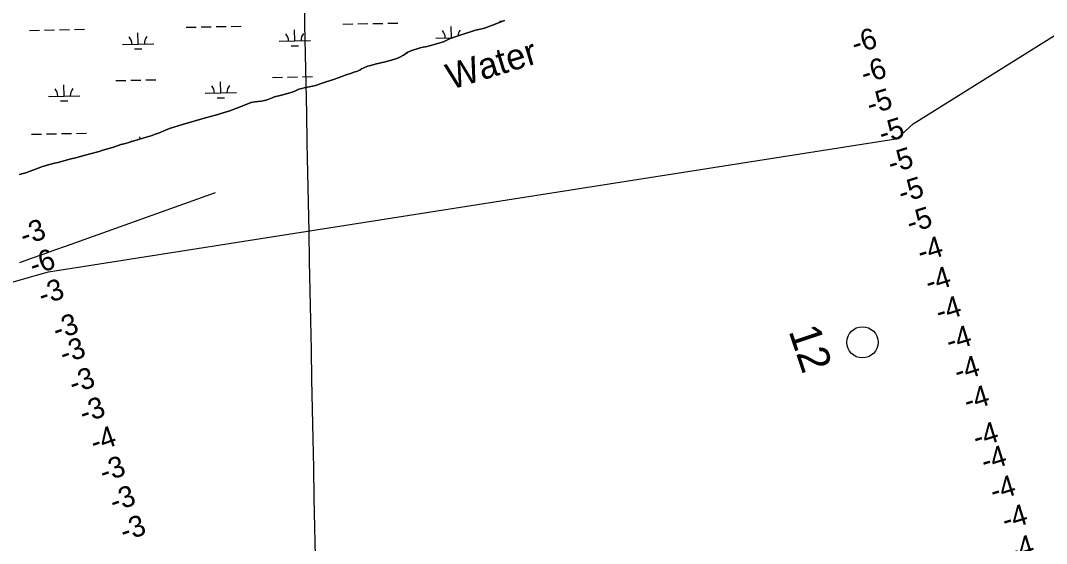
# Model space of a CAD drawing. Extents: x 3989314 to 4027622, y 243956 to 270014.
# Drawn here: x 4003151 to 4006437, y 257601 to 259276 of the extents above; entities that cross this region are included whole.
import ezdxf

# ---------------------------------------------------------------- set-up
doc = ezdxf.new("R2010")
doc.units = 0
for name, color, linetype in [('V-GRID-MAJR', 7, 'Continuous'), ('V-RIVR-EDGE', 7, 'Continuous'), ('V-RIVR-IDEN', 7, 'Continuous'), ('V-RIVR-MILE', 7, 'Continuous'), ('V-RIVR-RANG', 7, 'Continuous'), ('V-TOPO-MINR', 7, 'Continuous'), ('V-WETL-SWMP', 7, 'Continuous')]:
    doc.layers.add(name, color=color, linetype=linetype)

msp = doc.modelspace()

# ---------------------------------------------------------------- linework, layer by layer
at = {"layer": 'V-GRID-MAJR'}
msp.add_spline([(4004252.853, 249607.957), (4004133.032, 255664.571), (4004013.15, 261724.27000000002), (4003893.269, 267783.95900000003), (4003893.208, 267787.051)], degree=3, dxfattribs=at)
at = {"layer": 'V-RIVR-EDGE'}
for points in [[(4004377.761, 259165.617), (4004383.742, 259169.639), (4004391.413, 259174.184), (4004401.293, 259178.595), (4004410.132, 259182.097), (4004421.181, 259185.728), (4004431.19, 259188.45), (4004440.1580000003, 259190.525), (4004453.677, 259193.244), (4004483.44, 259200.892), (4004505.149, 259208.283), (4004527.378, 259218.015), (4004539.988, 259222.684), (4004575.0840000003, 259234.745), (4004585.224, 259237.987), (4004608.102, 259244.729), (4004618.8910000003, 259247.582), (4004628.637, 259249.263), (4004637.216, 259251.856), (4004662.825, 259260.937), (4004700.653, 259276.246)], [(4003220.756, 258808.257), (4003247.534, 258816.296), (4003259.881, 258818.757), (4003271.708, 258821.737), (4003296.794, 258828.348), (4003308.884, 258831.848), (4003330.85, 258837.812), (4003342.68, 258840.79200000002), (4003353.469, 258843.774), (4003402.34, 258856.604), (4003414.6890000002, 258860.627), (4003437.957, 258867.10700000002), (4003448.486, 258870.48), (4003472.144, 258878.52000000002), (4003486.572, 258882.278), (4003542.595, 258899.00400000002), (4003572.103, 258908.21), (4003582.111, 258911.583), (4003593.029, 258915.603), (4003615.649, 258925.335), (4003622.15, 258927.928), (4003630.7290000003, 258931.172), (4003641.778, 258934.803), (4003669.725, 258943.362), (4003702.481, 258953.086), (4003743.035, 258964.882), (4003775.793, 258973.437), (4003799.969, 258980.568), (4003821.416, 258987.181), (4003853.785, 259000.024), (4003859.3740000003, 259001.969), (4003873.415, 259007.41700000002), (4003880.562, 259010.01200000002), (4003890.0530000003, 259012.996), (4003901.62, 259015.71600000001), (4003922.6750000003, 259018.30000000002), (4003932.035, 259020.113), (4003940.612, 259022.44700000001), (4003957.123, 259028.802), (4003964.6610000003, 259031.266), (4003986.628, 259036.84100000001), (4004020.424, 259047.083), (4004029.003, 259050.196), (4004042.522, 259055.774), (4004051.622, 259058.756), (4004059.16, 259060.833), (4004085.936, 259066.141), (4004095.164, 259068.214), (4004113.234, 259074.31100000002), (4004156.518, 259087.926), (4004179.656, 259097.007), (4004190.576, 259101.027), (4004210.464, 259107.382), (4004218.2630000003, 259110.23500000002), (4004227.363, 259113.217), (4004237.373, 259117.11000000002), (4004243.4820000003, 259120.874), (4004248.0330000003, 259123.34), (4004255.054, 259126.584), (4004263.633, 259129.437), (4004276.5, 259133.586), (4004286.9, 259136.568), (4004319.264, 259143.435), (4004338.892, 259148.87900000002), (4004355.9220000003, 259154.844), (4004363.329, 259157.828), (4004377.761, 259165.617)], [(4003147.0530000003, 258782.446), (4003171.098, 258789.57700000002), (4003178.637, 258792.172), (4003193.4560000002, 258797.75100000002), (4003207.106, 258803.459), (4003220.756, 258808.257)]]:
    msp.add_lwpolyline(points, dxfattribs=at)
at = {"layer": 'V-RIVR-MILE'}
msp.add_circle((4005847.3702651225, 258245.47548390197), 49.99990000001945, dxfattribs=at)
at = {"layer": 'V-TOPO-MINR'}
for points in [[(4002650.2710066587, 258301.22032442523), (4003179.847253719, 258454.29360292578), (4003209.908216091, 258462.91653578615), (4003239.9921533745, 258471.45791748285), (4005954.069018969, 258896.6668199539), (4005958.1097038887, 258897.87479523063), (4005959.526451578, 258898.80280700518), (4005960.182127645, 258899.34726386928), (4006009.974931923, 258944.97655072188), (4006010.278523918, 258945.47111279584), (4008111.5406539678, 260259.0981043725)], [(4003774.024238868, 258723.8130332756), (4003297.3396043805, 258553.69135760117), (4003259.9462568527, 258540.36181775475), (4003222.5463512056, 258527.050725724), (4003185.1366083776, 258513.76730541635), (4003147.7203074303, 258500.5023329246)]]:
    msp.add_lwpolyline(points, dxfattribs=at)
at = {"layer": 'V-WETL-SWMP'}
for p, q in [((4003681.0436255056, 259254.4537296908), (4003713.037272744, 259255.09133175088)), ((4003729.034096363, 259255.41013278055), (4003761.0277436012, 259256.04773484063)), ((4003777.024567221, 259256.36653587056), (4003809.018214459, 259257.0041379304)), ((4003825.015038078, 259257.3229389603), (4003857.0086853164, 259257.96054102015)), ((4004182.8519848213, 259264.4542788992), (4004214.84563206, 259265.09188095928)), ((4004230.842455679, 259265.41068198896), (4004262.836102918, 259266.04828404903)), ((4004278.8329265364, 259266.36708507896), (4004310.826573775, 259267.0046871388)), ((4004326.8233973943, 259267.3234881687), (4004358.817044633, 259267.96109022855)), ((4004531.1100719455, 259220.6426460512), (4004530.392769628, 259256.63549919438)), ((4004684.660344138, 259274.45482810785), (4004696.829714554, 259274.69735174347)), ((4003179.2352661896, 259244.4531804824), (4003211.2289134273, 259245.09078254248)), ((4003227.2257370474, 259245.40958357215), (4003259.219384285, 259246.04718563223)), ((4003275.2162079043, 259246.36598666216), (4003307.2098551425, 259247.003588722)), ((4003323.206678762, 259247.3223897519), (4003355.2003260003, 259247.95999181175)), ((4003527.4933533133, 259200.64154763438), (4003526.776050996, 259236.63440077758)), ((4004029.3017126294, 259210.64209684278), (4004028.5844103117, 259246.63494998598)), ((4004481.1199981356, 259219.6463928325), (4004534.6677786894, 259220.71354766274)), ((4003477.5032795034, 259199.6452944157), (4003577.483427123, 259201.63780085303)), ((4003515.8031992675, 259184.97451028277), (4003539.7984346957, 259185.45271182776)), ((4003979.31163882, 259209.6458436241), (4004079.2917864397, 259211.63835006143)), ((4004017.6115585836, 259194.97505949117), (4004041.6067940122, 259195.45326103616)), ((4003456.3999165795, 259083.76980450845), (4003488.3935638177, 259084.4074065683)), ((4003504.390387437, 259084.72620759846), (4003536.3840346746, 259085.36380965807)), ((4003552.380858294, 259085.6826106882), (4003584.3745055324, 259086.3202127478)), ((4003958.208275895, 259093.77035371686), (4003990.201923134, 259094.4079557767)), ((4004006.198746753, 259094.72675680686), (4004038.192393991, 259095.36435886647)), ((4004054.1892176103, 259095.6831598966), (4004086.1828648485, 259096.32076195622)), ((4003290.294203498, 259034.02026101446), (4003289.5769011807, 259070.0131141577)), ((4003792.1025628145, 259044.02081022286), (4003791.385260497, 259080.0136633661)), ((4003240.3041296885, 259033.02400779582), (4003340.2842773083, 259035.01651423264)), ((4003278.604049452, 259018.35322366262), (4003302.599284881, 259018.83142520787)), ((4003742.112489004, 259043.02455700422), (4003842.0926366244, 259045.01706344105)), ((4003780.412408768, 259028.35377287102), (4003804.4076441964, 259028.83197441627)), ((4003185.863836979, 258911.8442243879), (4003217.8574842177, 258912.48182644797)), ((4003233.8543078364, 258912.80062747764), (4003265.8479550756, 258913.43822953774)), ((4003281.844778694, 258913.75703056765), (4003313.838425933, 258914.3946326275)), ((4003329.835249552, 258914.71343365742), (4003361.8288967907, 258915.35103571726)), ((4003533.5584610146, 258896.30608751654), (4003533.4046217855, 258904.02544468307))]:
    msp.add_line(p, q, dxfattribs=at)
for points in [[(4004700.654, 259276.245), (4004662.825, 259260.93600000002), (4004637.217, 259251.85700000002), (4004628.6380000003, 259249.264), (4004618.89, 259247.581), (4004608.102, 259244.729), (4004585.224, 259237.988), (4004575.085, 259234.746), (4004539.988, 259222.684), (4004527.379, 259218.014), (4004505.15, 259208.283), (4004483.441, 259200.891), (4004453.676, 259193.244), (4004440.1580000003, 259190.524), (4004431.19, 259188.451), (4004421.181, 259185.729), (4004410.132, 259182.098), (4004401.292, 259178.595), (4004391.413, 259174.18300000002), (4004383.742, 259169.64), (4004377.761, 259165.616), (4004363.33, 259157.828), (4004355.921, 259154.844), (4004338.892, 259148.878), (4004319.264, 259143.434), (4004286.9, 259136.568), (4004276.501, 259133.587), (4004263.633, 259129.437), (4004255.0530000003, 259126.584), (4004248.0330000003, 259123.34), (4004243.483, 259120.874), (4004237.373, 259117.109), (4004227.363, 259113.217), (4004218.264, 259110.23500000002), (4004210.464, 259107.381), (4004190.576, 259101.027), (4004179.657, 259097.006), (4004156.518, 259087.92500000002), (4004113.233, 259074.31), (4004095.164, 259068.214), (4004085.936, 259066.141), (4004059.1610000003, 259060.832), (4004051.622, 259058.757), (4004042.523, 259055.775), (4004029.003, 259050.196), (4004020.424, 259047.083), (4003986.628, 259036.84), (4003964.6610000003, 259031.267), (4003957.122, 259028.803), (4003940.612, 259022.44700000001), (4003932.034, 259020.113), (4003922.6750000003, 259018.30000000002), (4003901.62, 259015.71600000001), (4003890.052, 259012.995), (4003880.563, 259010.01200000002), (4003873.414, 259007.418), (4003859.3740000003, 259001.97), (4003853.785, 259000.024), (4003821.416, 258987.181), (4003799.969, 258980.568), (4003775.792, 258973.437), (4003743.0360000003, 258964.883), (4003702.481, 258953.085), (4003669.725, 258943.361), (4003641.778, 258934.803), (4003630.7290000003, 258931.172)], [(4003630.7290000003, 258931.172), (4003622.15, 258927.929), (4003615.65, 258925.335), (4003593.0300000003, 258915.603), (4003582.111, 258911.582), (4003572.102, 258908.21), (4003542.595, 258899.00400000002), (4003486.572, 258882.278), (4003472.144, 258878.52000000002), (4003448.486, 258870.479), (4003437.957, 258867.10700000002), (4003414.69, 258860.62600000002), (4003402.341, 258856.605), (4003353.468, 258843.774), (4003342.679, 258840.79200000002), (4003330.8510000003, 258837.81100000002), (4003308.884, 258831.84900000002), (4003296.795, 258828.348), (4003271.7090000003, 258821.738), (4003259.881, 258818.757), (4003247.5330000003, 258816.296), (4003220.756, 258808.258), (4003207.1070000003, 258803.459), (4003193.457, 258797.75), (4003178.6380000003, 258792.172), (4003171.099, 258789.578), (4003147.052, 258782.44700000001)]]:
    msp.add_lwpolyline(points, dxfattribs=at)
for centre, radius, start, end in [((4003472.251923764, 259200.01553749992), 35.24628790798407, 0.3698775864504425, 41.913535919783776), ((4003582.7158618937, 259202.2169756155), 35.246287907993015, 140.36987458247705, 181.91353291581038), ((4003974.0602830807, 259210.01608670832), 35.24628790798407, 0.3698775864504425, 41.913535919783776), ((4004084.5242212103, 259212.2175248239), 35.246287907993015, 140.36987458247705, 181.91353291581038), ((4004475.868642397, 259220.01663591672), 35.24628790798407, 0.3698775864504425, 41.913535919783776), ((4004586.3325805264, 259222.2180740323), 35.246287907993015, 140.36987458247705, 172.87169641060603), ((4003235.0527739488, 259033.39425087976), 35.24628790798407, 0.3698775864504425, 41.913535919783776), ((4003345.516712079, 259035.5956889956), 35.246287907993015, 140.36987458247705, 181.91353291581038), ((4003736.8611332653, 259043.39480008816), 35.24628790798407, 0.3698775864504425, 41.913535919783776), ((4003847.325071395, 259045.59623820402), 35.246287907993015, 140.36987458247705, 181.91353291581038), ((4003478.8804945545, 258867.4065814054), 35.24628790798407, 36.61392201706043, 41.913535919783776)]:
    msp.add_arc(centre, radius, start, end, dxfattribs=at)

# ---------------------------------------------------------------- texts
at = {"layer": 'V-RIVR-IDEN'}
for s, height, rotation, p in [('Water', 82.99983200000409, 17.037758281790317, (4004529.5211451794, 259053.8381376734)), ('12', 99.99980199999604, 288.4633497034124, (4005610.4517389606, 258281.79841125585))]:
    msp.add_text(s, height=height, rotation=rotation, dxfattribs=at).set_placement(p)
at = {"layer": 'V-RIVR-RANG'}
for s, height, rotation, p in [('-6', 67.00000000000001, 17.27244444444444, (4005823.9343575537, 259167.94483476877)), ('-6', 67.00000000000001, 17.27244444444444, (4005853.954357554, 259072.65483476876)), ('-5', 67.00000000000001, 17.27244444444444, (4005872.7430532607, 258973.674913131)), ('-5', 67.00000000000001, 17.27244444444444, (4005911.2030532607, 258880.98491313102)), ('-5', 67.00000000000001, 17.27244444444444, (4005940.133053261, 258785.364913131)), ('-5', 67.00000000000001, 17.27244444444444, (4005973.623053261, 258690.844913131)), ('-5', 67.00000000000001, 17.27244444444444, (4006000.5330532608, 258594.694913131)), ('-3', 67, 19.127277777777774, (4003162.112675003, 258554.4894575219)), ('-4', 67.00000000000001, 17.27244444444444, (4006035.146241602, 258500.77315504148)), ('-6', 67, 19.127277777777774, (4003192.663279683, 258459.16664202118)), ('-4', 67.00000000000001, 17.27244444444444, (4006060.296241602, 258403.85315504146)), ('-3', 67, 19.127277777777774, (4003220.902675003, 258363.40945752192)), ('-4', 67.00000000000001, 17.27244444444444, (4006093.956241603, 258309.48315504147)), ('-3', 67, 19.127277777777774, (4003266.922675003, 258252.1494575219)), ('-4', 67.00000000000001, 17.27244444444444, (4006126.6362416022, 258215.04315504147)), ('-3', 67, 19.127277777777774, (4003289.422675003, 258175.55945752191)), ('-4', 67.00000000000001, 17.27244444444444, (4006152.796241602, 258118.38315504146)), ('-3', 67, 19.127277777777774, (4003319.612675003, 258079.9594575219)), ('-4', 67.00000000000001, 17.27244444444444, (4006183.676241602, 258023.57315504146)), ('-3', 67, 19.127277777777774, (4003352.702675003, 257985.55945752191)), ('-4', 67, 19.127277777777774, (4003387.7424967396, 257891.7030740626)), ('-4', 67.00000000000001, 17.27244444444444, (4006212.976241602, 257906.61315504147)), ('-4', 67.00000000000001, 17.27244444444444, (4006238.996241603, 257830.98315504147)), ('-3', 67, 19.127277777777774, (4003417.2626750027, 257796.3394575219)), ('-4', 67.00000000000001, 17.27244444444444, (4006267.926241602, 257735.52315504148)), ('-3', 67, 19.127277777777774, (4003449.7926750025, 257701.91945752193)), ('-4', 67.00000000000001, 17.27244444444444, (4006305.946241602, 257642.59315504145)), ('-3', 67, 19.127277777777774, (4003482.672675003, 257607.10945752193)), ('-4', 67.00000000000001, 17.27244444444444, (4006327.356241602, 257544.16315504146))]:
    msp.add_text(s, height=height, rotation=rotation, dxfattribs=at).set_placement(p)

doc.saveas('drawing.dxf')
